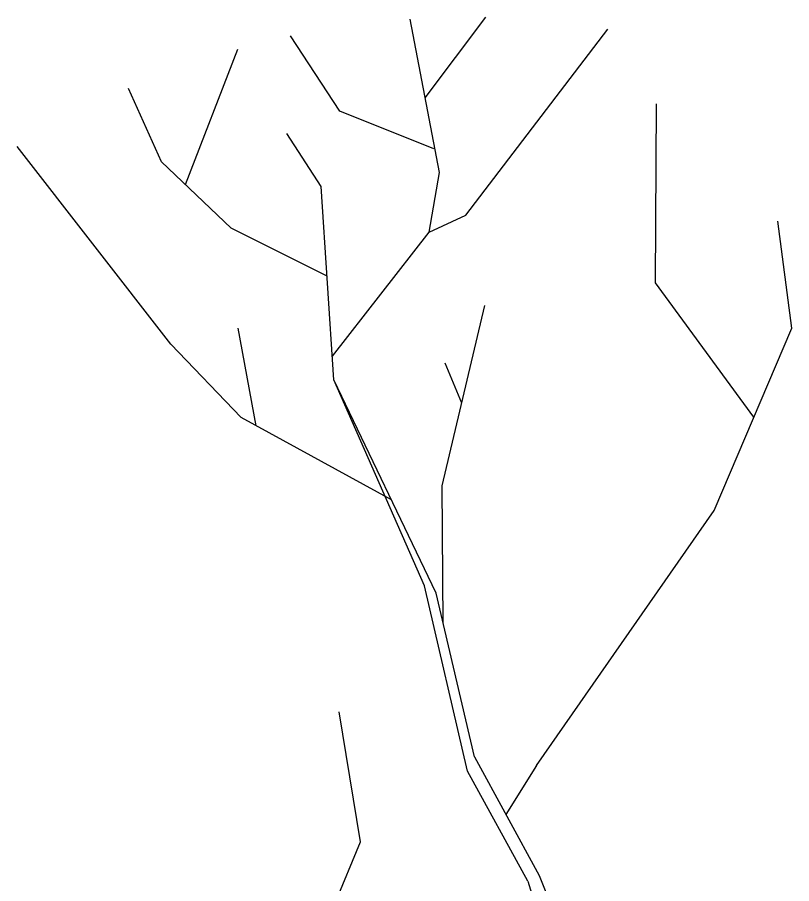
# Model space of a CAD drawing. Extents: x -438233 to -437334, y -1133133 to -1132623.
# Drawn here: x -438101.473 to -438099.768, y -1132960.29 to -1132958.382 of the extents above; entities that cross this region are included whole.
import ezdxf

# ---------------------------------------------------------------- set-up
doc = ezdxf.new("R2010")
doc.units = 0
doc.layers.add('Vrstva 1', color=7, linetype='Continuous')

msp = doc.modelspace()

# ---------------------------------------------------------------- linework, layer by layer
at = {"layer": 'Vrstva 1'}
for p, q in [((-438100.5434, -1132958.7237), (-438100.6079, -1132958.3858)), ((-438100.5748, -1132958.5592), (-438100.441, -1132958.3818)), ((-438100.4853, -1132958.8173), (-438100.1724, -1132958.4076)), ((-438100.7627, -1132958.5882), (-438100.8716, -1132958.4229)), ((-438101.103, -1132958.7503), (-438100.9877, -1132958.452)), ((-438101.1554, -1132958.7003), (-438101.228, -1132958.5383)), ((-438100.0676, -1132958.9665), (-438100.0652, -1132958.5721)), ((-438100.5555, -1132958.6713), (-438100.7627, -1132958.5882)), ((-438100.8039, -1132958.7544), (-438100.8797, -1132958.6374)), ((-438101.1353, -1132959.1019), (-438101.4732, -1132958.6665)), ((-438101.0022, -1132958.8463), (-438101.1554, -1132958.7003)), ((-438100.566, -1132958.8552), (-438100.5434, -1132958.7237)), ((-438100.7764, -1132959.1801), (-438100.8039, -1132958.7544)), ((-438100.566, -1132958.8552), (-438100.4853, -1132958.8173)), ((-438100.791, -1132958.9519), (-438101.0022, -1132958.8463)), ((-438099.7676, -1132959.0664), (-438099.7983, -1132958.831)), ((-438100.7789, -1132959.1285), (-438100.566, -1132958.8552)), ((-438099.8507, -1132959.2624), (-438100.0676, -1132958.9665)), ((-438100.5377, -1132959.414), (-438100.4434, -1132959.0164)), ((-438100.9474, -1132959.2818), (-438100.9869, -1132959.0664)), ((-438099.9386, -1132959.468), (-438099.7676, -1132959.0664)), ((-438100.9805, -1132959.2632), (-438101.1353, -1132959.1019)), ((-438100.4942, -1132959.2318), (-438100.5305, -1132959.1439)), ((-438100.5764, -1132959.6341), (-438100.7764, -1132959.1801)), ((-438100.5506, -1132959.6503), (-438100.7764, -1132959.1801)), ((-438100.649, -1132959.4446), (-438100.9805, -1132959.2632)), ((-438100.5353, -1132959.7172), (-438100.5377, -1132959.414)), ((-438100.3297, -1132960.0301), (-438099.9386, -1132959.468)), ((-438100.4813, -1132960.0422), (-438100.5764, -1132959.6341)), ((-438100.466, -1132960.0107), (-438100.5506, -1132959.6503)), ((-438100.7176, -1132960.1978), (-438100.7643, -1132959.9116)), ((-438100.466, -1132960.0107), (-438100.324, -1132960.272)), ((-438100.3297, -1132960.0301), (-438100.3974, -1132960.1381)), ((-438100.349, -1132960.2849), (-438100.4813, -1132960.0422)), ((-438100.8458, -1132960.5099), (-438100.7176, -1132960.1978)), ((-438100.324, -1132960.272), (-438100.1265, -1132960.7655)), ((-438100.349, -1132960.2849), (-438100.1612, -1132960.8808))]:
    msp.add_line(p, q, dxfattribs=at)

doc.saveas('drawing.dxf')
